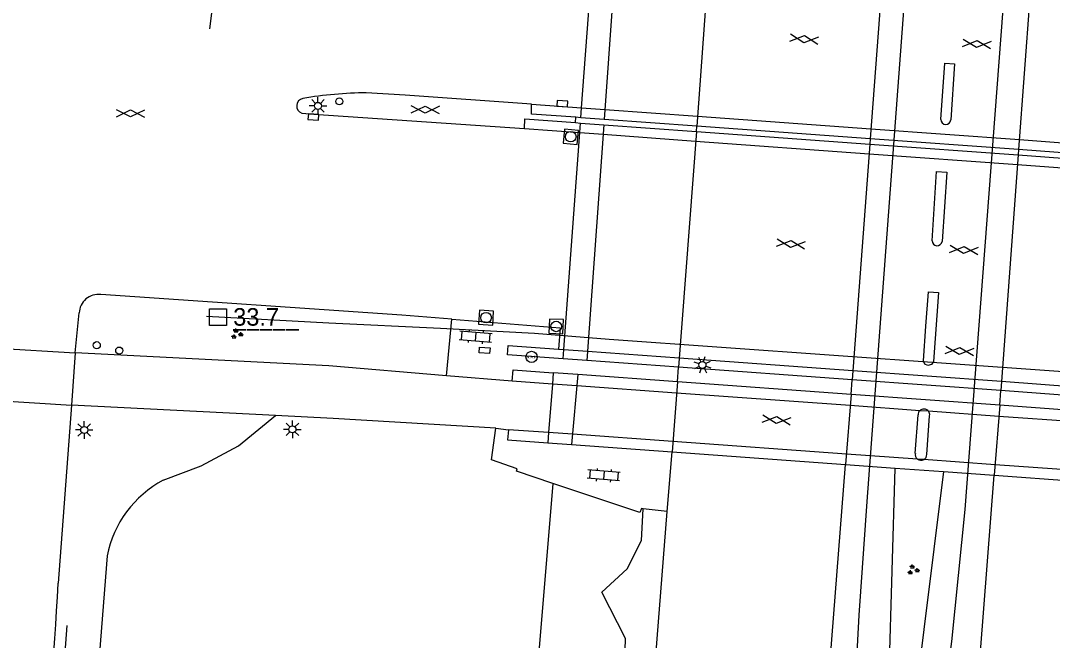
# Model space of a CAD drawing. Extents: x 133000 to 136000, y 400500 to 403500.
# Drawn here: x 133064.5 to 133137.7, y 401011.6 to 401055.6 of the extents above; entities that cross this region are included whole.
import ezdxf

# ---------------------------------------------------------------- set-up
doc = ezdxf.new("R2010")
doc.units = 0
for name, color, linetype in [('gg-bbg-pilaar viaduct of brug', 7, 'Continuous'), ('gg-knt-BGT kruinlijn', 7, 'Continuous'), ('gg-knt-bovenkant onderkant talud', 7, 'Continuous'), ('gg-knt-verharding', 7, 'Continuous'), ('gg-knt-verharding nz', 7, 'Continuous'), ('gg-kwrk-kunstwerk', 7, 'Continuous'), ('gg-kwrk-kunstwerk niveau 01', 7, 'Continuous'), ('gt-anno-nummer hm paal', 7, 'Continuous'), ('gt-grn-groengrens', 7, 'Continuous'), ('gt-knt-geleideconstructie', 7, 'Continuous'), ('gt-knt-lijn portaal', 7, 'Continuous'), ('gt-symb-drukknoppaal', 7, 'Continuous'), ('gt-symb-gesloten verharding', 7, 'Continuous'), ('gt-symb-groenvak', 7, 'Continuous'), ('gt-symb-hm paal', 7, 'Continuous'), ('gt-symb-hoogtemerk', 7, 'Continuous'), ('gt-symb-klinker verharding', 7, 'Continuous'), ('gt-symb-kolk', 7, 'Continuous'), ('gt-symb-kolk center center', 7, 'Continuous'), ('gt-symb-lichtmast', 7, 'Continuous'), ('gt-symb-rioolschacht', 7, 'Continuous'), ('gt-symb-verkeersregelinstallatiepaal', 7, 'Continuous')]:
    doc.layers.add(name, color=color, linetype=linetype)

# ---------------------------------------------------------------- blocks, each defined once
blk = doc.blocks.new('gt0-GESVH1')
at = {"layer": 'gt-symb-gesloten verharding'}
for p, q in [((-0.992, -0.261), (0.008, 0.239)), ((0.008, -0.261), (-0.992, 0.239)), ((0.008, 0.239), (1.008, -0.261)), ((1.008, 0.239), (0.008, -0.261))]:
    blk.add_line(p, q, dxfattribs=at)
blk = doc.blocks.new('gt0-GRVAK')
at = {"layer": 'gt-symb-groenvak'}
for p, q in [((-0.11, 0.189), (-0.228, 0.24)), ((-0.182, 0.153), (0.088, 0.153)), ((-0.091, 0.211), (-0.156, 0.322)), ((-0.047, 0.214), (-0.047, 0.393)), ((-0.004, 0.211), (0.061, 0.322)), ((0.015, 0.189), (0.133, 0.24)), ((0.262, -0.052), (0.197, 0.059)), ((0.305, -0.049), (0.305, 0.13)), ((0.349, -0.052), (0.414, 0.059)), ((-0.245, -0.228), (-0.363, -0.177)), ((-0.318, -0.264), (-0.047, -0.264)), ((-0.226, -0.206), (-0.291, -0.095)), ((-0.183, -0.203), (-0.183, -0.024)), ((-0.139, -0.206), (-0.074, -0.095)), ((-0.12, -0.228), (-0.002, -0.177)), ((0.243, -0.074), (0.125, -0.023)), ((0.17, -0.11), (0.441, -0.11)), ((0.368, -0.074), (0.486, -0.023))]:
    blk.add_line(p, q, dxfattribs=at)
blk = doc.blocks.new('gt0-LMAST')
at = {"layer": 'gt-symb-lichtmast'}
for p, q in [((-0.182, 0.173), (-0.447, 0.438)), ((-0.005, 0.246), (-0.005, 0.621)), ((0.172, 0.173), (0.437, 0.438)), ((-0.255, -0.004), (-0.63, -0.004)), ((-0.182, -0.181), (-0.447, -0.446)), ((-0.005, -0.254), (-0.005, -0.629)), ((0.437, -0.446), (0.172, -0.181)), ((0.245, -0.004), (0.62, -0.004))]:
    blk.add_line(p, q, dxfattribs=at)
blk.add_circle((-0.005, -0.004), 0.25, dxfattribs=at)
blk = doc.blocks.new('gt0-RS')
at = {"layer": 'gt-symb-rioolschacht'}
blk.add_lwpolyline([(-0.5, -0.5), (0.5, -0.5), (0.5, 0.5), (-0.5, 0.5)], close=True, dxfattribs=at)
blk.add_circle((0, 0), 0.375, dxfattribs=at)
blk = doc.blocks.new('gt0-KL1')
at = {"layer": 'gt-symb-klinker verharding'}
for p, q in [((-1.15, 0.3), (1.15, 0.3)), ((-1, -0.3), (-1, 0.3)), ((-0.5, 0.3), (-0.5, 0.45)), ((0, -0.3), (0, 0.3)), ((0.5, 0.3), (0.5, 0.45)), ((1, -0.3), (1, 0.3)), ((-1.15, -0.3), (1.15, -0.3)), ((-0.5, -0.45), (-0.5, -0.3)), ((0.5, -0.45), (0.5, -0.3))]:
    blk.add_line(p, q, dxfattribs=at)
blk = doc.blocks.new('gt0-KOLKCC')
at = {"layer": 'gt-symb-kolk center center'}
blk.add_lwpolyline([(-0.375, 0.2), (0.375, 0.2), (0.375, -0.2), (-0.375, -0.2)], close=True, dxfattribs=at)
blk = doc.blocks.new('gt0-HMERK')
at = {"layer": 'gt-symb-hoogtemerk'}
blk.add_circle((0, 0), 0.4, dxfattribs=at)
blk.add_text('N.A.P', height=0.2, dxfattribs=at).set_placement((-0.354, -0.1))
blk = doc.blocks.new('gt0-KOLK')
at = {"layer": 'gt-symb-kolk'}
blk.add_lwpolyline([(0, 0), (0.375, 0), (0.375, 0.4), (-0.375, 0.4), (-0.375, 0), (0, 0)], dxfattribs=at)
blk = doc.blocks.new('gt0-HMpaal')
at = {"layer": 'gt-symb-hm paal'}
blk.add_lwpolyline([(-0.6, 0.6), (0.6, 0.6), (0.6, -0.6), (-0.6, -0.6)], close=True, dxfattribs=at)
blk = doc.blocks.new('gt0-VIPAAL')
at = {"layer": 'gt-symb-verkeersregelinstallatiepaal'}
blk.add_circle((0, 0), 0.25, dxfattribs=at)
blk = doc.blocks.new('gt0-DPAAL')
at = {"layer": 'gt-symb-drukknoppaal'}
blk.add_circle((0, 0), 0.25, dxfattribs=at)

msp = doc.modelspace()

# ---------------------------------------------------------------- linework, layer by layer
at = {"layer": 'gg-bbg-pilaar viaduct of brug'}
for p, q in [((133127.993, 401024.885), (133128.191, 401027.616)), ((133128.803, 401024.812), (133129.004, 401027.557))]:
    msp.add_line(p, q, dxfattribs=at)
for points in [[(133129.814, 401048.617), (133130.085, 401052.615), (133130.785, 401052.568), (133130.514, 401048.573)], [(133129.18, 401039.991), (133129.507, 401044.912), (133130.22, 401044.865), (133129.893, 401039.942)], [(133128.747, 401033.917), (133128.926, 401036.361), (133129.645, 401036.308), (133129.287, 401031.415), (133129.143, 401031.192), (133128.887, 401031.12), (133128.659, 401031.226), (133128.567, 401031.459), (133128.747, 401033.917)], [(133128.136, 401024.477), (133128.24, 401024.421), (133128.357, 401024.399)]]:
    msp.add_lwpolyline(points, dxfattribs=at)
for centre, radius, start, end in [((133130.164, 401048.6), 0.351, 177.22438, 355.58219), ((133129.539, 401040.001), 0.359, 181.62206, 350.51515), ((133128.583, 401027.642), 0.393, 135.03438, 183.85353), ((133128.579, 401027.644), 0.389, 83.44996, 134.71227), ((133128.624, 401027.64), 0.39, 36.88841, 90.12803), ((133128.618, 401027.64), 0.395, 347.86358, 36.35062), ((133128.371, 401024.789), 0.39, 165.69044, 232.93969), ((133128.414, 401024.793), 0.398, 261.71276, 298.48841), ((133128.411, 401024.785), 0.393, 299.40505, 3.91939)]:
    msp.add_arc(centre, radius, start, end, dxfattribs=at)
at = {"layer": 'gg-knt-BGT kruinlijn'}
for points in [[(133074.59, 401022.977), (133077.283, 401023.997), (133079.933, 401025.419), (133082.566, 401027.567)], [(133070.591, 401017.61), (133067.991, 400984.62), (133066.917, 400962.736), (133066.841, 400945.027), (133068.617, 400924.721), (133071.751, 400902.208), (133076.034, 400877.875), (133079.966, 400850.144), (133082.896, 400828.823)]]:
    msp.add_lwpolyline(points, dxfattribs=at)
msp.add_arc((133078.244, 401016.081), 7.804, 117.91856, 168.70119, dxfattribs=at)
at = {"layer": 'gg-knt-bovenkant onderkant talud'}
msp.add_lwpolyline([(133090.687, 400826.926), (133094.452, 400864.108), (133097.791, 400898.064), (133101.045, 400933.65), (133104.425, 400973.534), (133107.251, 401005.786), (133107.405, 401011.722), (133105.733, 401015.021), (133107.533, 401016.673), (133108.551, 401018.703), (133108.671, 401020.954)], dxfattribs=at)
at = {"layer": 'gg-knt-verharding'}
for p, q in [((133103.855, 401048.385), (133103.88, 401048.761)), ((133112.444, 401047.758), (133112.473, 401048.134)), ((133124.784, 401047.236), (133124.756, 401046.858)), ((133135.327, 401046.466), (133135.3, 401046.087)), ((133068.339, 401032.031), (133068.614, 401034.861)), ((133094.707, 401030.386), (133095.068, 401034.424)), ((133111.103, 401029.975), (133111.18, 401031.007)), ((133099.357, 401030.018), (133094.707, 401030.386)), ((133123.427, 401029.077), (133123.508, 401030.112)), ((133133.982, 401028.307), (133134.062, 401029.345)), ((133068.079, 401028.32), (133067.121, 401015.659)), ((133082.566, 401027.567), (133068.079, 401028.32)), ((133098.191, 401026.666), (133099.091, 401026.569)), ((133110.378, 401020.751), (133110.715, 401024.993)), ((133110.378, 401020.751), (133108.671, 401020.954))]:
    msp.add_line(p, q, dxfattribs=at)
for points in [[(133100.738, 401049.69), (133091.774, 401050.342), (133089.006, 401050.511)], [(133084.419, 401049.055), (133085.269, 401048.986), (133100.233, 401047.968)], [(133095.068, 401034.424), (133091.53, 401034.706), (133070.152, 401036.174)], [(133095.068, 401034.424), (133102.765, 401033.81), (133102.643, 401032.292)], [(133094.707, 401030.386), (133086.347, 401031.109), (133068.339, 401032.031)], [(133098.191, 401026.666), (133086.656, 401027.355), (133082.566, 401027.567)], [(133102.258, 401022.745), (133099.671, 401023.612), (133099.708, 401023.79), (133097.891, 401024.416), (133098.191, 401026.666)], [(133104.619, 400822.089), (133105.212, 400827.662), (133108.748, 400862.036), (133112.046, 400896.512), (133115.29, 400931.734), (133118.806, 400971.851), (133121.344, 401002.561), (133123.036, 401024.096)], [(133115.03, 400819.268), (133118.607, 400854.199), (133122.007, 400888.803), (133125.092, 400922.152), (133128.752, 400963.609), (133131.898, 401001.336), (133133.597, 401023.327)], [(133108.671, 401020.954), (133108.543, 401020.969), (133108.419, 401020.679), (133102.258, 401022.745)], [(133092.68, 400826.441), (133092.974, 400829.167), (133096.525, 400863.88), (133099.738, 400897.696), (133103.029, 400933.664), (133106.47, 400973.215), (133109.037, 401003.864), (133110.378, 401020.751)]]:
    msp.add_lwpolyline(points, dxfattribs=at)
for centre, radius, start, end in [((133084.599, 401049.566), 0.541, 101.08511, 250.57174), ((133089.345, 401022.036), 28.477, 90.68173, 99.80561), ((133069.987, 401034.81), 1.374, 83.10377, 177.8714), ((132613.749, 401040.996), 454.08, 354.82002, 356.80127)]:
    msp.add_arc(centre, radius, start, end, dxfattribs=at)
at = {"layer": 'gg-knt-verharding nz'}
for p, q in [((133113.555, 401063.199), (133112.473, 401048.134)), ((133125.905, 401062.295), (133124.784, 401047.236)), ((133136.441, 401061.524), (133135.327, 401046.466)), ((133112.444, 401047.758), (133111.18, 401031.007)), ((133124.756, 401046.858), (133123.508, 401030.112)), ((133135.3, 401046.087), (133134.062, 401029.345)), ((133055.168, 401032.799), (133068.339, 401032.031)), ((133068.339, 401032.031), (133068.079, 401028.32)), ((133111.103, 401029.975), (133110.715, 401024.993)), ((133059.594, 401028.854), (133068.079, 401028.32)), ((133123.427, 401029.077), (133123.036, 401024.096)), ((133133.982, 401028.307), (133133.597, 401023.327))]:
    msp.add_line(p, q, dxfattribs=at)
at = {"layer": 'gg-kwrk-kunstwerk'}
for p, q in [((133106.97, 401063.681), (133105.891, 401048.614)), ((133100.738, 401049.69), (133104.291, 401049.432)), ((133104.239, 401048.735), (133103.88, 401048.761)), ((133100.233, 401047.968), (133104.175, 401047.68)), ((133103.855, 401048.385), (133104.226, 401048.358)), ((133105.864, 401048.239), (133104.665, 401031.481)), ((133102.643, 401032.292), (133103.024, 401032.264)), ((133104.029, 401030.491), (133103.576, 401025.513)), ((133102.221, 401029.81), (133099.357, 401030.018)), ((133101.95, 401026.363), (133099.091, 401026.569))]:
    msp.add_line(p, q, dxfattribs=at)
for points in [[(133103.88, 401048.761), (133100.732, 401048.991), (133100.738, 401049.69)], [(133100.233, 401047.968), (133100.262, 401048.648), (133103.855, 401048.385)], [(133102.975, 401031.603), (133099.042, 401031.889), (133099.074, 401032.551), (133102.643, 401032.292)], [(133099.357, 401030.018), (133099.43, 401030.826), (133102.285, 401030.618)], [(133099.091, 401026.569), (133099.034, 401025.844), (133101.893, 401025.636)]]:
    msp.add_lwpolyline(points, dxfattribs=at)
at = {"layer": 'gg-kwrk-kunstwerk niveau 01'}
for p, q in [((133104.291, 401049.432), (133105.317, 401063.126)), ((133104.239, 401048.735), (133104.291, 401049.432)), ((133104.291, 401049.432), (133105.941, 401049.313)), ((133105.941, 401049.313), (133112.525, 401048.835)), ((133105.891, 401048.614), (133104.239, 401048.735)), ((133112.473, 401048.134), (133105.891, 401048.614)), ((133112.525, 401048.835), (133124.836, 401047.942)), ((133104.175, 401047.68), (133104.226, 401048.358)), ((133104.226, 401048.358), (133105.864, 401048.239)), ((133105.864, 401048.239), (133112.444, 401047.758)), ((133124.784, 401047.236), (133112.473, 401048.134)), ((133124.836, 401047.942), (133135.38, 401047.177)), ((133103.024, 401032.264), (133104.175, 401047.68)), ((133104.175, 401047.68), (133105.815, 401047.56)), ((133105.815, 401047.56), (133112.393, 401047.079)), ((133112.444, 401047.758), (133124.756, 401046.858)), ((133135.327, 401046.466), (133124.784, 401047.236)), ((133135.38, 401047.177), (133147.366, 401046.307)), ((133112.393, 401047.079), (133124.705, 401046.178)), ((133124.756, 401046.858), (133135.3, 401046.087)), ((133147.314, 401045.592), (133135.327, 401046.466)), ((133124.705, 401046.178), (133135.25, 401045.407)), ((133135.3, 401046.087), (133147.285, 401045.211)), ((133135.25, 401045.407), (133147.235, 401044.53)), ((133102.975, 401031.603), (133103.024, 401032.264)), ((133103.024, 401032.264), (133104.712, 401032.142)), ((133104.712, 401032.142), (133111.23, 401031.669)), ((133104.665, 401031.481), (133102.975, 401031.603)), ((133111.18, 401031.007), (133104.665, 401031.481)), ((133123.508, 401030.112), (133111.18, 401031.007)), ((133111.23, 401031.669), (133123.558, 401030.773)), ((133102.285, 401030.618), (133102.221, 401029.81)), ((133104.029, 401030.491), (133102.285, 401030.618)), ((133111.103, 401029.975), (133104.029, 401030.491)), ((133123.558, 401030.773), (133134.111, 401030.007)), ((133102.221, 401029.81), (133101.95, 401026.363)), ((133103.956, 401029.685), (133102.221, 401029.81)), ((133111.042, 401029.171), (133103.956, 401029.685)), ((133123.427, 401029.077), (133111.103, 401029.975)), ((133134.062, 401029.345), (133123.508, 401030.112)), ((133134.111, 401030.007), (133146.096, 401029.137)), ((133123.364, 401028.278), (133111.042, 401029.171)), ((133133.982, 401028.307), (133123.427, 401029.077)), ((133146.047, 401028.475), (133134.062, 401029.345)), ((133128.305, 401027.92), (133123.364, 401028.278)), ((133145.97, 401027.433), (133133.982, 401028.307)), ((133128.936, 401027.874), (133128.305, 401027.92)), ((133133.92, 401027.513), (133128.936, 401027.874)), ((133145.912, 401026.643), (133133.92, 401027.513)), ((133101.95, 401026.363), (133101.893, 401025.636)), ((133103.642, 401026.241), (133101.95, 401026.363)), ((133110.773, 401025.727), (133103.642, 401026.241)), ((133101.893, 401025.636), (133103.576, 401025.513)), ((133103.576, 401025.513), (133110.715, 401024.993)), ((133123.094, 401024.84), (133110.773, 401025.727)), ((133110.715, 401024.993), (133123.036, 401024.096)), ((133128.136, 401024.477), (133123.094, 401024.84)), ((133128.604, 401024.443), (133128.136, 401024.477)), ((133133.655, 401024.079), (133128.604, 401024.443)), ((133123.036, 401024.096), (133126.568, 401023.839)), ((133126.568, 401023.839), (133129.988, 401023.59)), ((133145.652, 401023.215), (133133.655, 401024.079)), ((133129.988, 401023.59), (133133.597, 401023.327)), ((133133.597, 401023.327), (133145.593, 401022.453))]:
    msp.add_line(p, q, dxfattribs=at)
at = {"layer": 'gt-grn-groengrens'}
msp.add_line((133102.258, 401022.745), (133101.071, 401008.711), dxfattribs=at)
for points in [[(133125.819, 400992.035), (133125.777, 400997.699), (133125.818, 401000), (133125.919, 401001.957), (133126.568, 401023.839)], [(133129.988, 401023.59), (133126.521, 400995.636), (133125.819, 400992.035)]]:
    msp.add_lwpolyline(points, dxfattribs=at)
at = {"layer": 'gt-knt-geleideconstructie'}
for points in [[(133136.2, 401142.189), (133135.265, 401135.5), (133134.391, 401127.612), (133133.537, 401119.626), (133132.609, 401111.668), (133131.732, 401103.703), (133130.898, 401095.784), (133130.021, 401087.79), (133129.144, 401079.797), (133128.278, 401071.897), (133127.709, 401063.966), (133124.548, 401021.461), (133123.981, 401013.384), (133123.474, 401004.087), (133123.192, 400997.404), (133122.761, 400989.438), (133122.513, 400980.101), (133122.335, 400973.422), (133122.155, 400965.474), (133121.79, 400953.487), (133121.553, 400946.792), (133121.637, 400943.073)], [(133121.637, 400943.073), (133122.518, 400949.394), (133123.405, 400955.957), (133124.51, 400963.879), (133125.515, 400971.82), (133126.486, 400979.782), (133127.527, 400987.703), (133128.507, 400995.621), (133129.552, 401003.602), (133130.589, 401011.517), (133131.521, 401020.889), (133134.653, 401062.084), (133134.982, 401071.334), (133135.12, 401079.388), (133135.258, 401087.441), (133135.394, 401095.413), (133135.53, 401103.385), (133135.723, 401111.416), (133135.916, 401119.415), (133136.033, 401127.389), (133136.15, 401135.364), (133136.2, 401142.189)], [(133077.665, 401034.623), (133086.347, 401034.161), (133094.282, 401033.772), (133100.939, 401033.422), (133106.246, 401033.008), (133154.115, 401029.585), (133160.824, 401029.074), (133170.069, 401028.353), (133178.054, 401027.816), (133183.212, 401027.497)], [(133064.862, 400967.607), (133065.17, 400975.603), (133065.595, 400983.591), (133066.144, 400991.492), (133066.761, 400999.556), (133067.374, 401007.564), (133067.763, 401012.654)]]:
    msp.add_lwpolyline(points, dxfattribs=at)
at = {"layer": 'gt-knt-lijn portaal'}
msp.add_line((133079.304, 401066.046), (133077.858, 401055.047), dxfattribs=at)

# ---------------------------------------------------------------- block references
at = {"layer": 'gt-symb-drukknoppaal'}
msp.add_blockref('gt0-DPAAL', (133071.456, 401032.192), dxfattribs=at)
at = {"layer": 'gt-symb-gesloten verharding'}
for p, rotation in [((133120.085, 401054.326), -5.568024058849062), ((133132.35, 401053.988), -4.30201112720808), ((133072.266, 401049.024), 179.14062775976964), ((133093.195, 401049.298), 179.08334574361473), ((133119.141, 401039.772), -5.568024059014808), ((133131.435, 401039.344), -4.302011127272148), ((133131.128, 401032.169), -4.302011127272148), ((133118.122, 401027.262), -5.56802405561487)]:
    msp.add_blockref('gt0-GESVH1', p, dxfattribs=dict(at, rotation=rotation))
at = {"layer": 'gt-symb-groenvak'}
for p in [(133079.793, 401033.362), (133127.826, 401016.604)]:
    msp.add_blockref('gt0-GRVAK', p, dxfattribs=at)
at = {"layer": 'gt-symb-hm paal'}
msp.add_blockref('gt0-HMpaal', (133078.472, 401034.561), dxfattribs=at)
at = {"layer": 'gt-symb-hoogtemerk'}
msp.add_blockref('gt0-HMERK', (133100.741, 401031.738), dxfattribs=at)
at = {"layer": 'gt-symb-klinker verharding'}
for p, rotation in [((133096.767, 401033.167), 175.3552783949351), ((133105.865, 401023.33), 175.3552783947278)]:
    msp.add_blockref('gt0-KL1', p, dxfattribs=dict(at, rotation=rotation))
at = {"layer": 'gt-symb-kolk'}
for p, rotation in [((133102.912, 401049.531), -3.7835902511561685), ((133085.269, 401048.986), 175.35527839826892)]:
    msp.add_blockref('gt0-KOLK', p, dxfattribs=dict(at, rotation=rotation))
at = {"layer": 'gt-symb-kolk center center', "rotation": -3.7264258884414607}
msp.add_blockref('gt0-KOLKCC', (133097.402, 401032.204), dxfattribs=at)
at = {"layer": 'gt-symb-lichtmast'}
for p in [(133085.575, 401049.58), (133068.976, 401026.552), (133083.766, 401026.593)]:
    msp.add_blockref('gt0-LMAST', p, dxfattribs=at)
at = {"layer": 'gt-symb-lichtmast', "rotation": 161.27513193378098}
msp.add_blockref('gt0-LMAST', (133112.869, 401031.169), dxfattribs=at)
at = {"layer": 'gt-symb-rioolschacht'}
for p, rotation in [((133103.521, 401047.385), -5.625060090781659), ((133097.509, 401034.525), -3.3260736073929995), ((133102.486, 401033.907), -2.0638197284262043)]:
    msp.add_blockref('gt0-RS', p, dxfattribs=dict(at, rotation=rotation))
at = {"layer": 'gt-symb-verkeersregelinstallatiepaal'}
for p in [(133087.094, 401049.893), (133069.864, 401032.573)]:
    msp.add_blockref('gt0-VIPAAL', p, dxfattribs=at)

# ---------------------------------------------------------------- texts
at = {"layer": 'gt-anno-nummer hm paal'}
msp.add_text('33.7', height=1.25, dxfattribs=at).set_placement((133079.553, 401033.957))
at = {"layer": 'gt-symb-hm paal'}
msp.add_text('_____', height=1.25, dxfattribs=at).set_placement((133079.553, 401033.957))

doc.saveas('drawing.dxf')
